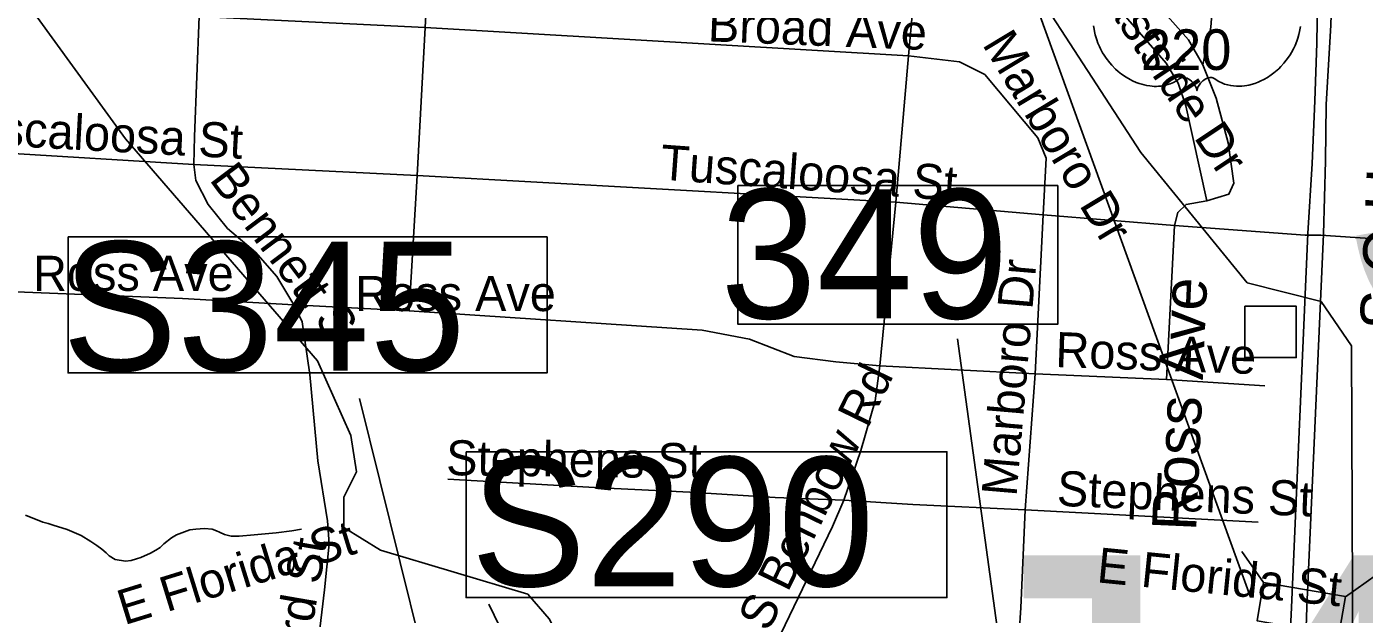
# Model space of a CAD drawing. Extents: x 1662474 to 1856135, y 779280 to 917889.
# Drawn here: x 1769521 to 1773144, y 839642 to 841234 of the extents above; entities that cross this region are included whole.
import ezdxf

# ---------------------------------------------------------------- set-up
doc = ezdxf.new("R2010")
doc.units = 0
for name, color, linetype in [('Exist Hydrographic Misc Water Feature', 7, 'Continuous'), ('Exist Road Non-System Structure Non-Sys NCDOT Attributed CELL', 7, 'Continuous'), ('Exist Road Non-System Structure Non-Sys NCDOT Number Label', 7, 'Continuous'), ('Exist Road Non-System Structure Non-Sys Other Attributed CELL', 7, 'Continuous'), ('Exist Road Non-System Structure Non-Sys Other Number Label', 7, 'Continuous'), ('Exist Road Non-System Type 51', 7, 'Continuous'), ('Exist Road Non-System Type 51 Label', 7, 'Continuous'), ('Exist Road Primary Interstate Structure Ovrhead Sign CELL', 7, 'Continuous'), ('Exist Road Primary Interstate Structure Standard Bridge Number Label', 7, 'Continuous'), ('Exist Road Primary US Divided Attributed', 7, 'Continuous'), ('Exist Road Primary US Label', 7, 'Continuous'), ('Exist Road Primary US Shield CELL', 7, 'Continuous'), ('Exist Road Primary US Shield Number Label', 7, 'Continuous'), ('Exist Road Secondary Structure Standard Bridge Number Label', 7, 'Continuous')]:
    doc.layers.add(name, color=color, linetype=linetype)

msp = doc.modelspace()

# ---------------------------------------------------------------- linework, layer by layer
at = {"layer": 'Exist Hydrographic Misc Water Feature'}
for points in [[(1774623.6, 836236.3), (1774618.1, 836272), (1774535.1, 836349.2), (1774339.5, 836605.7), (1774110.2, 837303.1), (1773747.1, 837763.5), (1773319.1, 838477.9), (1773115.1, 839026.9), (1773109.2, 840369.5), (1773027.1, 840489.4), (1772827, 840539.4), (1772539.1, 840893.2), (1772094.1, 841578.4), (1771795, 841755.2), (1771573.1, 842009.2), (1771458.1, 842293.8), (1771367, 842377.7), (1770976, 842464.5)], [(1772826.2, 836262.6), (1772495, 836617.2), (1772438, 836716.9), (1772016, 837152.2), (1771794.2, 837465.3), (1771244, 838559.7), (1771230.1, 838917.6), (1771067, 839377.2), (1770936, 839629.4), (1770878, 839696.2), (1770478.9, 839815.9), (1770380.1, 839877.1), (1770380.1, 839959.1), (1770413.9, 840027.3), (1770399, 840126.1), (1770307.9, 840328.2), (1769787.9, 840929.6), (1769549, 841259.5)], [(1769516.8, 839910.1), (1769564.6, 839891.7), (1769578.6, 839887.6), (1769592.5, 839883.5), (1769630.4, 839871.2), (1769668.4, 839854.9), (1769694.2, 839838.6), (1769710.2, 839828.5), (1769723.9, 839818.4), (1769736, 839808.3), (1769743.8, 839800.2), (1769759.8, 839790), (1769787.9, 839785.9), (1769803.9, 839787.7), (1769817.9, 839791.6), (1769830, 839795.5), (1769856, 839807.3), (1769870.1, 839815.2), (1769882.2, 839823.1), (1769892.3, 839833), (1769912.4, 839848.9), (1769926.3, 839856.7), (1769962.6, 839870.4), (1769978.6, 839872.3), (1770002.6, 839874.1), (1770022.7, 839872), (1770034.6, 839867.8), (1770042.6, 839863.8), (1770056.5, 839857.7), (1770074.4, 839853.6), (1770096.5, 839853.4), (1770136.5, 839857), (1770196.6, 839862.6), (1770238.6, 839868.2), (1770264.7, 839872)]]:
    msp.add_lwpolyline(points, dxfattribs=at)
at = {"layer": 'Exist Road Non-System Structure Non-Sys NCDOT Attributed CELL'}
for p, q in [((1772812.4, 839812.2), (1772871.6, 839728.1)), ((1773093.6, 839689), (1773177.7, 839748.2))]:
    msp.add_line(p, q, dxfattribs=at)
msp.add_lwpolyline([(1772871.6, 839728.1), (1773093.7, 839689.5), (1773075.6, 839585.8), (1772853.6, 839624.4)], close=True, dxfattribs=at)
at = {"layer": 'Exist Road Non-System Structure Non-Sys NCDOT Number Label'}
msp.add_line((1772835.9, 839687.8), (1772047.4, 841866.1), dxfattribs=at)
at = {"layer": 'Exist Road Non-System Structure Non-Sys Other Attributed CELL'}
msp.add_lwpolyline([(1772820.9, 840476.2), (1772959.8, 840476.2), (1772959.8, 840337.1), (1772820.9, 840337.1)], close=True, dxfattribs=at)
at = {"layer": 'Exist Road Non-System Type 51'}
for p, q in [((1770622.2, 841625.2), (1770600.1, 841232)), ((1771945.1, 841554.5), (1771909.6, 841154.9)), ((1769987.9, 841261.4), (1770600.1, 841232)), ((1770600.1, 841232), (1770578.4, 840830.4)), ((1770600.1, 841232), (1771909.6, 841154.9)), ((1771909.6, 841154.9), (1771875.2, 840758.8)), ((1769222.5, 840906.8), (1769972.9, 840860.1)), ((1769972.9, 840860.1), (1770578.4, 840830.4)), ((1770578.4, 840830.4), (1770556.6, 840464)), ((1770578.4, 840830.4), (1771875.2, 840758.8)), ((1771875.2, 840758.8), (1771831.4, 840315.2)), ((1771875.2, 840758.8), (1772273.9, 840724.4)), ((1772273.9, 840724.4), (1772252.4, 840293.2)), ((1772273.9, 840724.4), (1772630.4, 840695.2)), ((1772630.4, 840695.2), (1772608.6, 840277.7)), ((1772630.4, 840695.2), (1772984.4, 840669)), ((1772984.4, 840669), (1773026.1, 840669.2)), ((1773026.1, 840669.2), (1773693.9, 840624.4)), ((1770244, 840479.8), (1770556.6, 840464)), ((1771831.4, 840315.2), (1772252.4, 840293.2)), ((1772252.4, 840293.2), (1772225.6, 839925.2)), ((1772252.4, 840293.2), (1772608.6, 840277.7)), ((1772608.6, 840277.7), (1772875.1, 840260.9)), ((1772225.6, 839925.2), (1772213.5, 839659.2)), ((1772225.6, 839925.2), (1772856.9, 839891.1))]:
    msp.add_line(p, q, dxfattribs=at)
for points in [[(1772264.8, 841528.9), (1772607.5, 841134.6), (1772639.8, 841081.1), (1772660.5, 841019.4), (1772718, 840761.9)], [(1772384.6, 841519.1), (1772667.9, 841198.4), (1772706.4, 841130.7)], [(1772748.1, 841491), (1772728.2, 841232.8), (1772706.4, 841130.7)], [(1769987.9, 841261.4), (1769975.2, 840936.2), (1769972.9, 840860.1)], [(1771909.6, 841154.9), (1772047.4, 841139.1), (1772115.9, 841104.7), (1772259.5, 840932.8), (1772282.6, 840877.7), (1772273.9, 840724.4)], [(1772706.4, 841130.7), (1772742.9, 841040.1), (1772775.2, 840919.1), (1772790.6, 840809.9), (1772777.4, 840780), (1772718, 840761.9)], [(1769972.9, 840860.1), (1769978.6, 840816.8), (1770011.8, 840751.7), (1770064.8, 840686.9), (1770139.9, 840623.1), (1770198.1, 840557.4), (1770244, 840479.8)], [(1772718, 840761.9), (1772661.6, 840752.4), (1772638.8, 840730.7), (1772630.4, 840695.2)], [(1769198.9, 840527.2), (1769943, 840497.6), (1770244, 840479.8)], [(1770244, 840479.8), (1770266.6, 840434.1), (1770287.1, 840291.6), (1770309.1, 840057.2), (1770335.1, 839894.8), (1770339.9, 839832.2), (1770327.2, 839708.4)], [(1770556.6, 840464), (1771350.4, 840412), (1771478.4, 840387.6), (1771600.1, 840340.1), (1771712.8, 840325.4), (1771831.4, 840315.2)], [(1771831.4, 840315.2), (1771819.1, 840220.2), (1771780.5, 840085.8), (1771734.2, 839950.6)], [(1770661.6, 840007.6), (1771074.8, 839984.5), (1771317, 839972.4), (1771548.5, 839957.8), (1771734.2, 839950.6)], [(1771734.2, 839950.6), (1771703.1, 839880), (1771563.4, 839588.9)], [(1771734.2, 839950.6), (1771920.9, 839938.9), (1772225.6, 839925.2)], [(1770217.5, 839209.9), (1770252.6, 839266.9), (1770267.6, 839322.6), (1770299.9, 839481.1), (1770327.2, 839708.4)], [(1770772.6, 839669.2), (1770816.1, 839579.5), (1770852.6, 839490.2)], [(1772213.5, 839659.2), (1772209.4, 839590.5), (1772216.1, 839552.8), (1772240.6, 839521.5), (1772271.9, 839498.4), (1772691.5, 839469)]]:
    msp.add_lwpolyline(points, dxfattribs=at)
at = {"layer": 'Exist Road Primary Interstate Structure Ovrhead Sign CELL'}
msp.add_line((1771454.8, 836053.5), (1770422.4, 840226.4), dxfattribs=at)
msp.add_lwpolyline([(1769632.5, 840664.4), (1770930.3, 840664.4), (1770930.3, 840295.7), (1769632.5, 840295.7)], close=True, dxfattribs=at)
at = {"layer": 'Exist Road Primary Interstate Structure Standard Bridge Number Label'}
msp.add_line((1772543.8, 836724.4), (1772042.4, 840388.4), dxfattribs=at)
msp.add_lwpolyline([(1772313.8, 840803.4), (1771447.4, 840803.4), (1771447.4, 840427.8), (1772313.8, 840427.8)], close=True, dxfattribs=at)
at = {"layer": 'Exist Road Primary US Divided Attributed'}
for points in [[(1773048.9, 842028), (1773030.9, 841764.8), (1773021.1, 841532.9), (1773015.9, 841189.3), (1773010.1, 841032.6), (1773002.6, 840863.2), (1772991.6, 840673.9), (1772946.8, 839660.3)], [(1772988.2, 839661.1), (1773033.6, 840671.3), (1773038.8, 840870.1), (1773040.8, 841023.2), (1773053.9, 841237.7), (1773064, 841554.9), (1773086.2, 841831), (1773088.5, 842010.7)], [(1772946.8, 839660.3), (1772943.4, 839585), (1772942.3, 839548.3), (1772939.2, 839468.9), (1772927.4, 839113.6), (1772910.9, 838869.5), (1772891.2, 838415.4), (1772878, 838049.2), (1772845.3, 837830.5), (1772805.9, 837650.9), (1772766.5, 837520.7), (1772714, 837375.1), (1772664.5, 837284.7)], [(1772679.5, 836765.8), (1772763.9, 836908.7), (1772814.6, 837012.4), (1772838.2, 837084), (1772876.5, 837225), (1772882.7, 837278.7), (1772891.3, 837350.3), (1772897.9, 837470.9), (1772904.5, 837637.6), (1772913.3, 837813), (1772913.3, 837927), (1772926.3, 838128.2), (1772935, 838514.3), (1772948.2, 838753.3), (1772959.9, 838942.4), (1772971.5, 839131.3), (1772982.5, 839463.9), (1772984.8, 839550.7), (1772988.2, 839661.1)]]:
    msp.add_lwpolyline(points, dxfattribs=at)
at = {"layer": 'Exist Road Primary US Shield CELL'}
msp.add_lwpolyline([(1772971.1, 841234.4), (1772968.9, 841220.8), (1772967.1, 841212.7), (1772964.3, 841203.2), (1772961.6, 841194.9), (1772956.7, 841182.8), (1772952.4, 841174), (1772946.9, 841163.7), (1772943, 841157.5), (1772938.6, 841150.9), (1772933, 841143.2), (1772926.5, 841135), (1772918.6, 841126.4), (1772912.3, 841120.1), (1772904, 841112.7), (1772899, 841108.5), (1772891.8, 841103.1), (1772882, 841096.6), (1772872.4, 841091), (1772864.1, 841086.8), (1772856.8, 841083.7), (1772847.4, 841080.1), (1772831.7, 841075.8), (1772826, 841074.6), (1772819.3, 841073.6), (1772812.9, 841072.9), (1772806.8, 841072.5), (1772798.5, 841072.5), (1772790.3, 841073.2), (1772782.5, 841074.3), (1772774.4, 841076), (1772765.9, 841078.5), (1772758.2, 841081.5), (1772750.4, 841085.4), (1772737.3, 841093.6), (1772733.5, 841095.7), (1772731.3, 841096.2), (1772726.3, 841096.5), (1772721.5, 841095.5), (1772716.6, 841093.5), (1772713.6, 841092), (1772709.7, 841089.4), (1772706.7, 841087), (1772703.1, 841083.5), (1772700.6, 841080.6), (1772698.6, 841078.4), (1772694.9, 841072.5), (1772693.6, 841069.8), (1772692.2, 841066.2), (1772691, 841060.9), (1772689.4, 841067.6), (1772687.4, 841072), (1772685.2, 841075.8), (1772682.8, 841079.1), (1772679.1, 841083.3), (1772675.8, 841086.6), (1772671.8, 841089.8), (1772667.5, 841092.4), (1772664.1, 841094.2), (1772660.9, 841095.3), (1772657.1, 841096.3), (1772654, 841096.5), (1772651.4, 841096.5), (1772647.8, 841095.7), (1772643, 841092.2), (1772638.5, 841089.1), (1772633.5, 841086), (1772627.6, 841082.8), (1772623.3, 841080.8), (1772618.1, 841078.8), (1772612.1, 841076.8), (1772605.6, 841075.1), (1772598.9, 841073.8), (1772593, 841072.9), (1772586.6, 841072.3), (1772580.9, 841072.1), (1772575, 841072.2), (1772569.4, 841072.6), (1772562.9, 841073.2), (1772554.9, 841074.4), (1772548.2, 841075.9), (1772541.2, 841077.8), (1772534, 841080), (1772526.3, 841083), (1772516.6, 841087.2), (1772509.9, 841090.6), (1772499.3, 841096.7), (1772486.8, 841105.3), (1772477.5, 841112.9), (1772470.6, 841119.1), (1772460.5, 841129.4), (1772454.5, 841136.2), (1772445.2, 841148.2), (1772439.3, 841157), (1772435.4, 841163.4), (1772429.8, 841173.7), (1772426.6, 841180.1), (1772422.6, 841189.5), (1772419.5, 841198.1), (1772416.8, 841206.3), (1772415.4, 841211.5), (1772413.4, 841220.6), (1772412.2, 841227.1), (1772411, 841236)], dxfattribs=at)
at = {"layer": 'Exist Road Secondary Structure Standard Bridge Number Label'}
msp.add_lwpolyline([(1770711, 840082.1), (1772013.6, 840082.1), (1772013.6, 839687.2), (1770711, 839687.2)], close=True, dxfattribs=at)

# ---------------------------------------------------------------- texts
at = {"layer": 'Exist Road Non-System Structure Non-Sys Other Number Label'}
for s, p in [('J420', (1773098.7, 840406.6)), ('J417', (1771939.5, 838751.7))]:
    msp.add_text(s, height=1049.86, dxfattribs=at).set_placement(p)
at = {"layer": 'Exist Road Non-System Type 51 Label'}
for s, rotation, p in [('Eastside Dr', 303.6738, (1772391, 841368.9)), ('Broad Ave', 357.708, (1771364.9, 841194.3)), ('Marboro Dr', 301.1131, (1772107.7, 841186.4)), ('Tuscaloosa St', 356.8828, (1769300, 840919.7)), ('Tuscaloosa St', 355.8449, (1771234.7, 840819.9)), ('Bennett St', 306.8384, (1770013.2, 840819.6)), ('Marboro Dr', 85.1385, (1772201.9, 839959.3)), ('Ross Ave', 357.9641, (1772306.3, 840311.8)), ('S Benbow Rd', 63.9843, (1771529.6, 839591.2)), ('Stephens St', 359.2653, (1770656.6, 840018.7)), ('Stephens St', 357.5879, (1772310.3, 839935.9)), ('E Florida St', 17.1718, (1769784.8, 839611.8)), ('Oxford St', 80.1944, (1770243, 839310)), ('E Florida St', 354.3345, (1772417.5, 839728.6))]:
    msp.add_text(s, height=95, rotation=rotation, dxfattribs=at).set_placement(p)
for p in [(1769537.6, 840518.1), (1770410.5, 840463.3)]:
    msp.add_text('Ross Ave', height=95, dxfattribs=at).set_placement(p)
at = {"layer": 'Exist Road Primary Interstate Structure Ovrhead Sign CELL'}
msp.add_text('S345', height=350, dxfattribs=at).set_placement((1769616.4, 840301.8))
at = {"layer": 'Exist Road Primary Interstate Structure Standard Bridge Number Label'}
msp.add_text('349', height=350, dxfattribs=at).set_placement((1771400, 840443.4))
at = {"layer": 'Exist Road Primary US Label'}
for s, rotation, p in [('S O Henry Blvd', 87.4819, (1773252, 840410.2)), ('Ross Ave', 87.4748, (1772688.6, 839865.8))]:
    msp.add_text(s, height=120, rotation=rotation, dxfattribs=at).set_placement(p)
at = {"layer": 'Exist Road Primary US Shield Number Label'}
msp.add_text('220', height=110, dxfattribs=at).set_placement((1772538.9, 841116.7))
at = {"layer": 'Exist Road Secondary Structure Standard Bridge Number Label'}
msp.add_text('S290', height=350, dxfattribs=at).set_placement((1770723.5, 839717.8))

doc.saveas('drawing.dxf')
